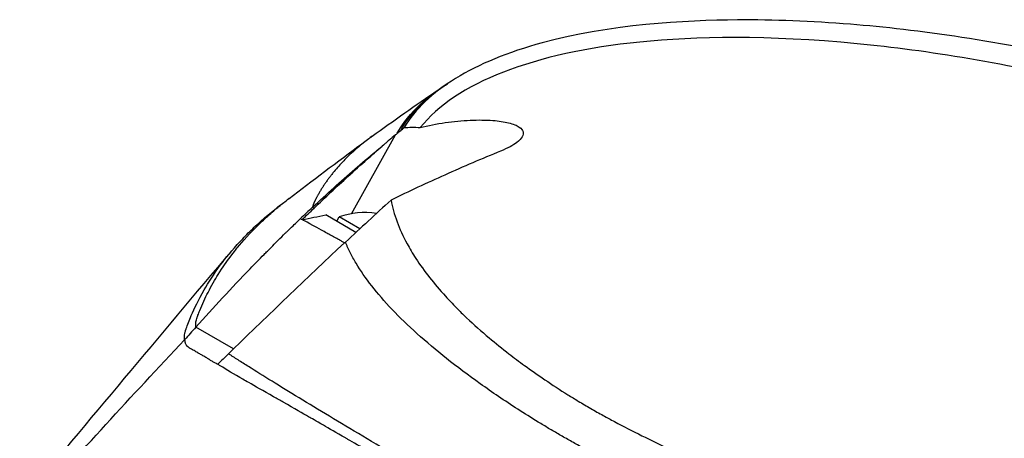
# Model space of a CAD drawing. Header units: millimetres. Extents: x 0 to 4378, y 0 to 2397.
# Tile 297 of 322: x 2687 to 2746, y 1092 to 1117. Entities that reach past the tile are written whole.
import ezdxf

# ---------------------------------------------------------------- set-up
doc = ezdxf.new("R2010")
doc.units = ezdxf.units.MM
doc.header["$LTSCALE"] = 0.2
doc.layers.add('01_Object Line', color=4, linetype='Continuous')

# ---------------------------------------------------------------- blocks, each defined once
blk = doc.blocks.new('A$C92b2c99e')
for p, q in [((-31.04, 245.996), (-28.366, 250.783)), ((-29.776, 250.697), (-29.777, 250.696)), ((-30.761, 244.868), (-32.589, 245.923)), ((-31.926, 245.54), (-31.776, 245.8)), ((-30.53, 245.081), (-31.776, 245.8)), ((-31.395, 244.28), (-31.445, 244.234)), ((-38.187, 237.801), (-40.469, 239.118)), ((-38.264, 236.345), (-38.254, 236.361)), ((-37.259, 235.761), (-37.248, 235.78)), ((-31.742, 232.601), (-31.742, 232.601)), ((-31.445, 232.43), (-31.445, 232.43))]:
    blk.add_line(p, q)
blk.add_arc((-30.248, 241.547), 4.52, 80.773, 109.76073)
for centre, major_axis, ratio, start_param, end_param in [((44.467, 180.034), (106.025, -10.65), 0.890126, 2.480443, 2.490545), ((-21.4, 239.493), (12.191, -7.007), 0.00024, 2.922838, 2.962676), ((-7.562, -0.744), (192.822, 322.541), 0.457816, 1.015805, 1.043687), ((82.408, 150.469), (-155.483, 16.112), 0.8912, 5.710317, 5.717349), ((57.486, -29.627), (208.853, 361.745), 0.577343, 1.116345, 1.118683), ((-36.252, 226.156), (-53.694, -53.45), 0.12747, 4.621939, 4.627473)]:
    blk.add_ellipse(centre, major_axis=major_axis, ratio=ratio, start_param=start_param, end_param=end_param)
for points, knots in [([(38.28, 246.091), (38.179, 246.149), (37.836, 246.344), (37.182, 246.703), (36.9, 246.855), (36.05, 247.303), (35.468, 247.598), (33.694, 248.466), (32.463, 249.026), (30.376, 249.918), (29.5, 250.279), (28.118, 250.822), (27.612, 251.016), (25.738, 251.715), (24.343, 252.201), (21.067, 253.264), (19.136, 253.834), (16.059, 254.646), (14.933, 254.924), (8.276, 256.454), (3.278, 257.152), (-3.162, 257.673), (-5.454, 257.76), (-10.833, 257.722), (-15.34, 257.477), (-21.548, 255.792), (-23.311, 255.066), (-26.13, 253.337), (-27.184, 252.334), (-27.839, 251.216)], [-11.591769, -11.591769, -11.591769, -11.591769, -11.369233, -11.369233, -11.2055, -11.2055, -10.879051, -10.879051, -10.229253, -10.229253, -9.808886, -9.808886, -9.569695, -9.569695, -8.931682, -8.931682, -8.097781, -8.097781, -7.622133, -7.622133, -5.29353, -5.29353, -3.945591, -3.945591, -1.974095, -1.974095, -0.987299, -0.987299, -0.000001, -0.000001, -0.000001, -0.000001]), ([(36.071, 245.415), (36.046, 245.429), (36.025, 245.441), (35.98, 245.467), (35.958, 245.48), (35.889, 245.519), (35.843, 245.545), (35.704, 245.624), (35.611, 245.676), (35.325, 245.836), (35.131, 245.942), (34.5, 246.283), (34.059, 246.513), (32.3, 247.402), (30.903, 248.049), (27.524, 249.498), (25.477, 250.289), (20.352, 252.073), (17.205, 253.009), (8.749, 255.103), (3.862, 255.889), (-5.811, 256.829), (-10.19, 256.745), (-16.784, 256.078), (-19.567, 255.462), (-24.096, 253.703), (-25.794, 252.572), (-26.866, 251.22)], [-6.407087, -6.407087, -6.407087, -6.407087, -6.401237, -6.401237, -6.39525, -6.39525, -6.383254, -6.383254, -6.359103, -6.359103, -6.309555, -6.309555, -6.200269, -6.200269, -5.881807, -5.881807, -5.449682, -5.449682, -4.832371, -4.832371, -3.815475, -3.815475, -2.514487, -2.514487, -1.264317, -1.264317, -0.000001, -0.000001, -0.000001, -0.000001]), ([(-25.668, 253.577), (-25.667, 253.577), (-25.666, 253.578), (-25.665, 253.579), (-25.664, 253.579), (-25.661, 253.581), (-25.659, 253.583), (-25.65, 253.589), (-25.643, 253.594), (-25.615, 253.612), (-25.595, 253.626), (-25.547, 253.659), (-25.52, 253.677), (-25.479, 253.705), (-25.466, 253.714), (-25.445, 253.727), (-25.439, 253.732), (-25.428, 253.739), (-25.425, 253.741), (-25.42, 253.745), (-25.418, 253.746), (-25.416, 253.747), (-25.416, 253.747), (-25.415, 253.748), (-25.415, 253.748), (-25.414, 253.749), (-25.414, 253.749), (-25.413, 253.749), (-25.413, 253.749), (-25.412, 253.75), (-25.412, 253.75), (-25.411, 253.75), (-25.411, 253.75), (-25.411, 253.75)], [0, 0, 0, 0, 0.00026984, 0.00026984, 0.00054641, 0.00054641, 0.00137612, 0.00137612, 0.00386525, 0.00386525, 0.01133265, 0.01133265, 0.02117276, 0.02117276, 0.02609198, 0.02609198, 0.0285512, 0.0285512, 0.02978063, 0.02978063, 0.03039525, 0.03039525, 0.03054902, 0.03054902, 0.03065374, 0.03065374, 0.03078277, 0.03078277, 0.03092307, 0.03092307, 0.03116012, 0.03116012, 0.0312194, 0.0312194, 0.0312194, 0.0312194]), ([(-28.259, 250.873), (-28.258, 250.875), (-28.257, 250.877), (-28.256, 250.879), (-28.033, 251.278), (-27.677, 251.832), (-27.021, 252.478), (-26.744, 252.75), (-26.474, 252.979), (-26.226, 253.171), (-26.022, 253.33), (-25.834, 253.464), (-25.669, 253.577)], [-0.9999921, -0.9999921, -0.9999921, -0.9999921, -0.9996333, -0.9996333, -0.9996333, -0.9375, -0.9375, -0.9375, -0.9140059, -0.9140059, -0.9140059, -0.8946699, -0.8946699, -0.8946699, -0.8946699]), ([(-28.049, 251.046), (-28.015, 251.074), (-27.981, 251.102), (-27.909, 251.16), (-27.873, 251.189), (-27.839, 251.216)], [-0.02866133, -0.02866133, -0.02866133, -0.02866133, -0.01438409, -0.01438409, -0.00000101, -0.00000101, -0.00000101, -0.00000101]), ([(-27.839, 251.216), (-27.692, 251.23), (-27.536, 251.237), (-27.21, 251.239), (-27.041, 251.233), (-26.866, 251.22)], [-0.1210449, -0.1210449, -0.1210449, -0.1210449, -0.0602153, -0.0602153, -0.000001, -0.000001, -0.000001, -0.000001]), ([(-26.866, 251.22), (-26.387, 251.34), (-25.874, 251.442), (-24.85, 251.591), (-24.337, 251.642), (-23.358, 251.687), (-22.89, 251.684), (-22.107, 251.624), (-21.785, 251.577), (-21.235, 251.44), (-21.016, 251.353), (-20.735, 251.16), (-20.658, 251.062), (-20.608, 250.861), (-20.628, 250.761), (-20.749, 250.545), (-20.86, 250.431), (-21.125, 250.23), (-21.265, 250.142), (-21.596, 249.965), (-21.789, 249.875), (-21.999, 249.79)], [-1.150602, -1.150602, -1.150602, -1.150602, -0.989, -0.989, -0.83662, -0.83662, -0.693755, -0.693755, -0.577855, -0.577855, -0.462354, -0.462354, -0.364163, -0.364163, -0.273382, -0.273382, -0.170776, -0.170776, -0.089061, -0.089061, -0.000001, -0.000001, -0.000001, -0.000001]), ([(-34.809, 246.927), (-33.449, 247.963), (-31.921, 249.121), (-30.158, 250.418), (-29.968, 250.557), (-29.777, 250.696)], [0, 0, 0, 0, 0.6160874, 0.6160874, 0.6892324, 0.6892324, 0.6892324, 0.6892324]), ([(-29.777, 250.696), (-29.817, 250.667), (-29.969, 250.555), (-30.244, 250.344), (-30.592, 250.06), (-30.941, 249.754), (-31.271, 249.443), (-31.585, 249.124), (-31.881, 248.8), (-32.113, 248.524), (-32.29, 248.3), (-32.418, 248.13), (-32.542, 247.959), (-32.662, 247.786), (-32.777, 247.612), (-32.87, 247.465), (-32.941, 247.347), (-32.994, 247.258), (-33.046, 247.168), (-33.088, 247.093), (-33.121, 247.033), (-33.146, 246.988), (-33.166, 246.95), (-33.183, 246.92), (-33.195, 246.897), (-33.207, 246.874), (-33.222, 246.844), (-33.24, 246.806), (-33.261, 246.762), (-33.28, 246.719), (-33.298, 246.676), (-33.315, 246.634), (-33.331, 246.592), (-33.344, 246.558), (-33.353, 246.53), (-33.36, 246.51), (-33.366, 246.49), (-33.372, 246.473), (-33.376, 246.459), (-33.379, 246.449), (-33.382, 246.439), (-33.384, 246.431), (-33.386, 246.424), (-33.388, 246.419), (-33.389, 246.414), (-33.391, 246.407), (-33.393, 246.4), (-33.395, 246.393), (-33.396, 246.389)], [8.420193, 8.420193, 8.420193, 8.420193, 8.449966, 8.534277, 8.63275, 8.731252, 8.829798, 8.928412, 9.027112, 9.125918, 9.17537, 9.224855, 9.274374, 9.323933, 9.373539, 9.423193, 9.448039, 9.472896, 9.497765, 9.522647, 9.535093, 9.547542, 9.559996, 9.566228, 9.572455, 9.578684, 9.584901, 9.59735, 9.609799, 9.622249, 9.634708, 9.647168, 9.659631, 9.672093, 9.678323, 9.684553, 9.690783, 9.697011, 9.700126, 9.703241, 9.706354, 9.709468, 9.711028, 9.712586, 9.714141, 9.715692, 9.718821, 9.721849, 9.721849, 9.721849, 9.721849]), ([(-28.366, 250.783), (-28.496, 250.674), (-28.622, 250.566), (-28.825, 250.394), (-28.91, 250.321), (-28.974, 250.266), (-29.066, 250.188), (-29.172, 250.096)], [-0.481439, -0.481439, -0.481439, -0.481439, -0.2135562, -0.2135562, -0.046609, -0.046609, -0.0000371, -0.0000371, -0.0000371, -0.0000371]), ([(-28.366, 250.783), (-28.349, 250.798), (-28.331, 250.813), (-28.295, 250.842), (-28.277, 250.857), (-28.259, 250.873)], [-0.01561538, -0.01561538, -0.01561538, -0.01561538, -0.00782326, -0.00782326, -0.00000122, -0.00000122, -0.00000122, -0.00000122]), ([(-28.259, 250.873), (-28.226, 250.901), (-28.191, 250.929), (-28.12, 250.988), (-28.084, 251.017), (-28.049, 251.046)], [-0.03068242, -0.03068242, -0.03068242, -0.03068242, -0.01518953, -0.01518953, -0.00000372, -0.00000372, -0.00000372, -0.00000372]), ([(-33.396, 246.389), (-32.972, 246.785), (-32.544, 247.178), (-32.112, 247.568), (-31.691, 247.947), (-31.265, 248.323), (-30.835, 248.695), (-30.416, 249.058), (-29.993, 249.417), (-29.565, 249.772), (-29.435, 249.88), (-29.303, 249.988), (-29.172, 250.096)], [0, 0, 0, 0, 0.3108286, 0.3108286, 0.3108286, 0.6139155, 0.6139155, 0.6139155, 0.9095559, 0.9095559, 0.9095559, 1, 1, 1, 1]), ([(-33.3, 246.334), (-32.624, 246.98), (-31.934, 247.626), (-30.859, 248.607), (-30.47, 248.958), (-29.806, 249.545), (-29.496, 249.817), (-29.172, 250.096)], [0.000001, 0.000001, 0.000001, 0.000001, 0.3048998, 0.3048998, 0.4765692, 0.4765692, 0.5978758, 0.5978758, 0.5978758, 0.5978758]), ([(-21.999, 249.79), (-23.124, 249.333), (-24.25, 248.851), (-26.463, 247.857), (-27.547, 247.35), (-28.636, 246.821)], [0.000001, 0.000001, 0.000001, 0.000001, 0.476483, 0.476483, 0.9337115, 0.9337115, 0.9337115, 0.9337115]), ([(-41.144, 238.358), (-41.144, 238.359), (-41.145, 238.37), (-41.148, 238.394), (-41.149, 238.404), (-41.15, 238.416), (-41.15, 238.43), (-41.152, 238.45), (-41.153, 238.475), (-41.153, 238.505), (-41.153, 238.547), (-41.151, 238.599), (-41.143, 238.664), (-41.137, 238.714), (-41.128, 238.771), (-41.111, 238.838), (-41.104, 238.867), (-41.095, 238.898), (-41.084, 238.932), (-41.079, 238.948), (-41.074, 238.964), (-41.068, 238.981), (-41.062, 238.998), (-41.056, 239.014), (-41.05, 239.031), (-40.971, 239.251), (-40.871, 239.516), (-40.74, 239.824), (-40.554, 240.258), (-40.308, 240.778), (-39.966, 241.374), (-39.703, 241.831), (-39.383, 242.333), (-38.983, 242.872), (-38.646, 243.327), (-38.253, 243.809), (-37.786, 244.311), (-37.575, 244.539), (-37.349, 244.771), (-37.106, 245.006), (-36.876, 245.229), (-36.631, 245.455), (-36.37, 245.683), (-36.121, 245.9), (-35.856, 246.119), (-35.576, 246.341), (-35.467, 246.426), (-35.356, 246.513), (-35.242, 246.599)], [0, 0, 0, 0, 0.016049, 0.016049, 0.016049, 0.0228099, 0.0228099, 0.0228099, 0.0323716, 0.0323716, 0.0323716, 0.0458943, 0.0458943, 0.0458943, 0.0562708, 0.0562708, 0.0562708, 0.0608015, 0.0608015, 0.0608015, 0.0629452, 0.0629452, 0.0629452, 0.0650186, 0.0650186, 0.0650186, 0.0920645, 0.0920645, 0.0920645, 0.1303134, 0.1303134, 0.1303134, 0.1596628, 0.1596628, 0.1596628, 0.1844055, 0.1844055, 0.1844055, 0.1956083, 0.1956083, 0.1956083, 0.2062043, 0.2062043, 0.2062043, 0.2162824, 0.2162824, 0.2162824, 0.220201, 0.220201, 0.220201, 0.220201]), ([(-40.469, 239.118), (-40.47, 239.127), (-40.471, 239.135), (-40.471, 239.143), (-40.472, 239.152), (-40.472, 239.161), (-40.473, 239.169), (-40.474, 239.187), (-40.474, 239.204), (-40.474, 239.222), (-40.475, 239.258), (-40.473, 239.294), (-40.47, 239.331), (-40.467, 239.369), (-40.463, 239.408), (-40.456, 239.448), (-40.45, 239.488), (-40.441, 239.529), (-40.43, 239.571), (-40.419, 239.614), (-40.406, 239.659), (-40.39, 239.705), (-40.386, 239.716), (-40.382, 239.728), (-40.377, 239.74), (-40.373, 239.752), (-40.369, 239.763), (-40.364, 239.775), (-40.356, 239.798), (-40.347, 239.822), (-40.338, 239.845), (-40.302, 239.941), (-40.266, 240.034), (-40.229, 240.126), (-40.066, 240.529), (-39.895, 240.897), (-39.725, 241.232), (-39.516, 241.641), (-39.308, 242.001), (-39.114, 242.312), (-38.837, 242.757), (-38.588, 243.105), (-38.394, 243.364), (-38.11, 243.745), (-37.948, 243.935), (-37.942, 243.942), (-37.622, 244.332), (-37.198, 244.815), (-36.622, 245.374), (-36.463, 245.528), (-36.292, 245.688), (-36.109, 245.854), (-35.991, 245.96), (-35.869, 246.068), (-35.74, 246.178), (-35.683, 246.227), (-35.625, 246.276), (-35.566, 246.325), (-35.381, 246.479), (-35.19, 246.633), (-34.994, 246.785), (-34.933, 246.833), (-34.872, 246.88), (-34.809, 246.927)], [-1, -1, -1, -1, -0.9996299, -0.9996299, -0.9996299, -0.9992585, -0.9992585, -0.9992585, -0.9985118, -0.9985118, -0.9985118, -0.9970025, -0.9970025, -0.9970025, -0.9954711, -0.9954711, -0.9954711, -0.9939167, -0.9939167, -0.9939167, -0.9923382, -0.9923382, -0.9923382, -0.9919396, -0.9919396, -0.9919396, -0.9915395, -0.9915395, -0.9915395, -0.9907344, -0.9907344, -0.9907344, -0.9874459, -0.9874459, -0.9874459, -0.9729653, -0.9729653, -0.9729653, -0.9552462, -0.9552462, -0.9552462, -0.9299864, -0.9299864, -0.9299864, -0.8928571, -0.8928571, -0.8928571, -0.85599, -0.85599, -0.85599, -0.8457982, -0.8457982, -0.8457982, -0.8392857, -0.8392857, -0.8392857, -0.8355115, -0.8355115, -0.8355115, -0.8235942, -0.8235942, -0.8235942, -0.8198918, -0.8198918, -0.8198918, -0.8198918]), ([(-28.636, 246.821), (-29.097, 246.399), (-29.557, 245.977), (-30.477, 245.13), (-30.936, 244.705), (-31.395, 244.28)], [0.000001, 0.000001, 0.000001, 0.000001, 0.2015129, 0.2015129, 0.4030424, 0.4030424, 0.4030424, 0.4030424]), ([(-28.636, 246.821), (-28.558, 246.392), (-28.437, 245.956), (-28.112, 245.076), (-27.909, 244.631), (-27.507, 243.887), (-27.33, 243.59), (-26.885, 242.905), (-26.606, 242.515), (-26.003, 241.748), (-25.683, 241.37), (-25.131, 240.766), (-24.915, 240.538), (-24.485, 240.103), (-24.273, 239.895), (-23.624, 239.281), (-23.166, 238.874), (-22.303, 238.148), (-21.907, 237.828), (-21.187, 237.272), (-20.87, 237.035), (-20.149, 236.51), (-19.736, 236.22), (-18.866, 235.631), (-18.399, 235.326), (-17.704, 234.891), (-17.499, 234.765), (-17.039, 234.488), (-16.786, 234.339), (-16.282, 234.049), (-16.03, 233.907), (-15.552, 233.643), (-15.33, 233.522), (-14.554, 233.108), (-13.997, 232.821), (-12.902, 232.277), (-12.354, 232.013), (-11.354, 231.544), (-10.898, 231.335), (-9.814, 230.85), (-9.182, 230.576), (-7.727, 229.965), (-6.9, 229.63), (-5.631, 229.137), (-5.196, 228.972), (-4.278, 228.63), (-3.794, 228.454), (-2.497, 227.993), (-1.674, 227.711), (0.024, 227.153), (0.9, 226.877), (2.463, 226.407), (3.148, 226.207), (4.886, 225.72), (5.942, 225.439), (8.073, 224.907), (9.149, 224.655), (10.224, 224.42)], [0.000001, 0.000001, 0.000001, 0.000001, 0.329785, 0.329785, 0.655784, 0.655784, 0.869551, 0.869551, 1.1471, 1.1471, 1.413768, 1.413768, 1.572185, 1.572185, 1.716378, 1.716378, 1.998218, 1.998218, 2.220261, 2.220261, 2.38565, 2.38565, 2.586481, 2.586481, 2.797354, 2.797354, 2.890721, 2.890721, 2.998917, 2.998917, 3.102407, 3.102407, 3.193729, 3.193729, 3.404829, 3.404829, 3.606578, 3.606578, 3.771982, 3.771982, 3.995205, 3.995205, 4.278205, 4.278205, 4.423595, 4.423595, 4.583388, 4.583388, 4.852579, 4.852579, 5.133194, 5.133194, 5.349319, 5.349319, 5.678864, 5.678864, 6.012538, 6.012538, 6.012538, 6.012538]), ([(-34.021, 245.639), (-33.904, 245.752), (-33.781, 245.872), (-33.541, 246.103), (-33.419, 246.22), (-33.3, 246.334)], [0.0000204, 0.0000204, 0.0000204, 0.0000204, 0.0529294, 0.0529294, 0.1060918, 0.1060918, 0.1060918, 0.1060918]), ([(-34.021, 245.639), (-33.783, 245.686), (-33.543, 245.734), (-33.067, 245.828), (-32.827, 245.876), (-32.589, 245.923)], [0.0000193, 0.0000193, 0.0000193, 0.0000193, 0.1074008, 0.1074008, 0.2148844, 0.2148844, 0.2148844, 0.2148844]), ([(-40.469, 239.118), (-39.396, 240.318), (-38.3, 241.5), (-37.178, 242.662), (-36.897, 242.952), (-36.615, 243.241), (-36.331, 243.529), (-36.264, 243.596), (-36.197, 243.664), (-36.13, 243.731), (-35.912, 243.951), (-35.693, 244.171), (-35.474, 244.388), (-35.33, 244.529), (-35.181, 244.677), (-35.043, 244.812), (-35.002, 244.852), (-34.961, 244.892), (-34.918, 244.934), (-34.814, 245.035), (-34.701, 245.145), (-34.568, 245.273), (-34.474, 245.364), (-34.375, 245.46), (-34.277, 245.554), (-34.226, 245.602), (-34.176, 245.651), (-34.125, 245.699)], [-1, -1, -1, -1, -0.457878, -0.457878, -0.457878, -0.322347, -0.322347, -0.322347, -0.290547, -0.290547, -0.290547, -0.186816, -0.186816, -0.186816, -0.119051, -0.119051, -0.119051, -0.099148, -0.099148, -0.099148, -0.051286, -0.051286, -0.051286, -0.017403, -0.017403, -0.017403, 0, 0, 0, 0]), ([(-31.459, 244.241), (-31.509, 244.268), (-31.559, 244.295), (-31.625, 244.331), (-31.642, 244.34), (-31.679, 244.359), (-31.701, 244.371), (-31.753, 244.399), (-31.782, 244.415), (-31.849, 244.451), (-31.89, 244.473), (-31.975, 244.519), (-32.025, 244.547), (-32.14, 244.61), (-32.207, 244.646), (-32.357, 244.728), (-32.443, 244.775), (-32.635, 244.881), (-32.748, 244.943), (-33.65, 245.442), (-33.977, 245.613), (-34.021, 245.639)], [0.000001, 0.000001, 0.000001, 0.000001, 0.042923, 0.042923, 0.057239, 0.057239, 0.074768, 0.074768, 0.097084, 0.097084, 0.12756, 0.12756, 0.171772, 0.171772, 0.230397, 0.230397, 0.309515, 0.309515, 0.411443, 0.411443, 1.150961, 1.150961, 1.150961, 1.150961]), ([(-31.445, 244.234), (-31.447, 244.235), (-31.449, 244.236), (-31.454, 244.239), (-31.456, 244.24), (-31.459, 244.241)], [0.000001, 0.000001, 0.000001, 0.000001, 0.002017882, 0.002017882, 0.004034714, 0.004034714, 0.004034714, 0.004034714]), ([(7.511, 221.747), (7.437, 221.77), (7.363, 221.792), (7.289, 221.815), (7.215, 221.837), (7.141, 221.86), (7.067, 221.883), (6.918, 221.928), (6.771, 221.974), (6.623, 222.019), (6.327, 222.111), (6.031, 222.204), (5.736, 222.298), (5.145, 222.485), (4.556, 222.676), (3.968, 222.871), (2.793, 223.26), (1.624, 223.664), (0.466, 224.08), (-0.692, 224.497), (-1.839, 224.926), (-2.972, 225.367), (-4.106, 225.807), (-5.224, 226.259), (-6.326, 226.72), (-7.427, 227.181), (-8.51, 227.652), (-9.571, 228.13), (-10.633, 228.609), (-11.673, 229.095), (-12.688, 229.587), (-13.195, 229.833), (-13.697, 230.081), (-14.191, 230.329), (-14.686, 230.578), (-15.173, 230.829), (-15.653, 231.08), (-16.133, 231.332), (-16.606, 231.584), (-17.069, 231.838), (-17.301, 231.966), (-17.531, 232.093), (-17.758, 232.221), (-17.985, 232.348), (-18.208, 232.476), (-18.429, 232.603), (-18.65, 232.731), (-18.869, 232.859), (-19.084, 232.987), (-19.299, 233.115), (-19.512, 233.244), (-19.722, 233.372), (-20.142, 233.629), (-20.551, 233.887), (-20.951, 234.144), (-21.35, 234.402), (-21.74, 234.659), (-22.119, 234.916), (-22.499, 235.174), (-22.869, 235.431), (-23.229, 235.687), (-23.948, 236.2), (-24.629, 236.711), (-25.267, 237.218), (-25.905, 237.725), (-26.501, 238.228), (-27.052, 238.725), (-27.603, 239.222), (-28.11, 239.714), (-28.569, 240.197), (-29.029, 240.681), (-29.442, 241.157), (-29.806, 241.623), (-30.171, 242.09), (-30.487, 242.547), (-30.753, 242.993), (-30.886, 243.216), (-31.007, 243.436), (-31.115, 243.653), (-31.169, 243.762), (-31.22, 243.869), (-31.268, 243.976), (-31.292, 244.03), (-31.315, 244.083), (-31.337, 244.136), (-31.348, 244.163), (-31.359, 244.19), (-31.37, 244.216), (-31.378, 244.237), (-31.387, 244.258), (-31.395, 244.28)], [0, 0, 0, 0, 0.003914, 0.003914, 0.003914, 0.007828, 0.007828, 0.007828, 0.015656, 0.015656, 0.015656, 0.031312, 0.031312, 0.031312, 0.062623, 0.062623, 0.062623, 0.125247, 0.125247, 0.125247, 0.18787, 0.18787, 0.18787, 0.250493, 0.250493, 0.250493, 0.313116, 0.313116, 0.313116, 0.37574, 0.37574, 0.37574, 0.407051, 0.407051, 0.407051, 0.438363, 0.438363, 0.438363, 0.469675, 0.469675, 0.469675, 0.485368, 0.485368, 0.485368, 0.500986, 0.500986, 0.500986, 0.516605, 0.516605, 0.516605, 0.532223, 0.532223, 0.532223, 0.56346, 0.56346, 0.56346, 0.594697, 0.594697, 0.594697, 0.625934, 0.625934, 0.625934, 0.688408, 0.688408, 0.688408, 0.750881, 0.750881, 0.750881, 0.813355, 0.813355, 0.813355, 0.875829, 0.875829, 0.875829, 0.938303, 0.938303, 0.938303, 0.969539, 0.969539, 0.969539, 0.985158, 0.985158, 0.985158, 0.992967, 0.992967, 0.992967, 0.996872, 0.996872, 0.996872, 1, 1, 1, 1]), ([(-39.139, 236.872), (-39.142, 236.874), (-39.145, 236.875), (-39.148, 236.876), (-39.157, 236.88), (-39.165, 236.883), (-39.174, 236.887), (-39.207, 236.901), (-39.239, 236.916), (-39.271, 236.932), (-39.297, 236.945), (-39.322, 236.958), (-39.347, 236.972), (-39.352, 236.975), (-39.357, 236.977), (-39.362, 236.98), (-39.41, 237.007), (-39.465, 237.041), (-39.527, 237.081), (-39.56, 237.103), (-39.582, 237.117), (-39.609, 237.134), (-39.634, 237.15), (-39.658, 237.166), (-39.682, 237.182), (-39.687, 237.185), (-39.691, 237.187), (-39.695, 237.19), (-39.717, 237.204), (-39.774, 237.238), (-39.863, 237.29), (-39.906, 237.314), (-39.948, 237.339), (-39.99, 237.363), (-40.053, 237.399), (-40.114, 237.435), (-40.175, 237.47), (-40.212, 237.491), (-40.249, 237.512), (-40.285, 237.534), (-40.305, 237.545), (-40.325, 237.557), (-40.345, 237.569), (-40.421, 237.612), (-40.495, 237.655), (-40.568, 237.698), (-40.636, 237.737), (-40.702, 237.776), (-40.768, 237.814), (-40.795, 237.829), (-40.819, 237.843), (-40.842, 237.857), (-40.853, 237.864), (-40.864, 237.87), (-40.875, 237.877), (-40.881, 237.88), (-40.886, 237.883), (-40.891, 237.887), (-40.897, 237.89), (-40.902, 237.893), (-40.908, 237.897), (-40.912, 237.899), (-40.915, 237.902), (-40.919, 237.905), (-40.927, 237.911), (-40.944, 237.923), (-40.966, 237.943), (-40.985, 237.962), (-41.009, 237.988), (-41.033, 238.024), (-41.042, 238.036), (-41.049, 238.048), (-41.054, 238.058), (-41.063, 238.075), (-41.069, 238.088), (-41.073, 238.097), (-41.077, 238.108), (-41.088, 238.135), (-41.099, 238.184), (-41.101, 238.192), (-41.102, 238.199), (-41.104, 238.207), (-41.11, 238.234), (-41.114, 238.257), (-41.118, 238.275), (-41.119, 238.278), (-41.12, 238.282), (-41.121, 238.286), (-41.124, 238.299), (-41.128, 238.312), (-41.131, 238.323), (-41.135, 238.336), (-41.139, 238.348), (-41.144, 238.358)], [0, 0, 0, 0, 0.0029676, 0.0029676, 0.0029676, 0.0116446, 0.0116446, 0.0116446, 0.0450204, 0.0450204, 0.0450204, 0.0714286, 0.0714286, 0.0714286, 0.0780665, 0.0780665, 0.0780665, 0.1428234, 0.1428234, 0.1428234, 0.1773986, 0.1773986, 0.1773986, 0.2087506, 0.2087506, 0.2087506, 0.2142857, 0.2142857, 0.2142857, 0.2857143, 0.2857143, 0.2857143, 0.3405637, 0.3405637, 0.3405637, 0.4223453, 0.4223453, 0.4223453, 0.4723638, 0.4723638, 0.4723638, 0.5, 0.5, 0.5, 0.6041658, 0.6041658, 0.6041658, 0.7, 0.7, 0.7, 0.7324397, 0.7324397, 0.7324397, 0.7492117, 0.7492117, 0.7492117, 0.7582038, 0.7582038, 0.7582038, 0.7676874, 0.7676874, 0.7676874, 0.775, 0.775, 0.775, 0.8140665, 0.8140665, 0.8140665, 0.85, 0.85, 0.85, 0.8644279, 0.8644279, 0.8644279, 0.8875, 0.8875, 0.8875, 0.925, 0.925, 0.925, 0.932909, 0.932909, 0.932909, 0.9625, 0.9625, 0.9625, 0.9669116, 0.9669116, 0.9669116, 0.9827559, 0.9827559, 0.9827559, 1, 1, 1, 1]), ([(0.52, 215.067), (0.454, 215.104), (0.387, 215.14), (0.321, 215.176), (0.254, 215.213), (0.188, 215.249), (0.121, 215.286), (-0.011, 215.359), (-0.144, 215.432), (-0.277, 215.505), (-0.543, 215.651), (-0.808, 215.797), (-1.074, 215.943), (-1.605, 216.234), (-2.135, 216.526), (-2.664, 216.817), (-3.722, 217.399), (-4.777, 217.98), (-5.824, 218.558), (-6.871, 219.136), (-7.91, 219.711), (-8.94, 220.282), (-9.969, 220.853), (-10.988, 221.42), (-11.994, 221.981), (-13, 222.542), (-13.993, 223.098), (-14.97, 223.647), (-15.947, 224.196), (-16.909, 224.738), (-17.853, 225.272), (-18.325, 225.54), (-18.792, 225.805), (-19.255, 226.068), (-19.717, 226.331), (-20.175, 226.591), (-20.628, 226.85), (-21.08, 227.108), (-21.528, 227.365), (-21.97, 227.618), (-22.191, 227.746), (-22.411, 227.872), (-22.63, 227.998), (-22.848, 228.123), (-23.064, 228.248), (-23.279, 228.372), (-23.494, 228.496), (-23.707, 228.62), (-23.919, 228.743), (-24.131, 228.865), (-24.342, 228.987), (-24.551, 229.109), (-24.969, 229.352), (-25.381, 229.591), (-25.787, 229.828), (-26.193, 230.065), (-26.593, 230.298), (-26.986, 230.529), (-27.379, 230.759), (-27.766, 230.986), (-28.147, 231.21), (-28.907, 231.657), (-29.641, 232.091), (-30.346, 232.51), (-31.051, 232.929), (-31.727, 233.333), (-32.372, 233.72), (-33.017, 234.108), (-33.63, 234.479), (-34.21, 234.832), (-34.791, 235.185), (-35.337, 235.521), (-35.848, 235.838), (-36.36, 236.155), (-36.836, 236.453), (-37.276, 236.731), (-37.496, 236.871), (-37.707, 237.005), (-37.909, 237.135), (-38.01, 237.2), (-38.108, 237.263), (-38.205, 237.326), (-38.253, 237.357), (-38.3, 237.388), (-38.347, 237.418), (-38.371, 237.434), (-38.394, 237.449), (-38.417, 237.464), (-38.441, 237.479), (-38.464, 237.494), (-38.487, 237.509)], [0, 0, 0, 0, 0.0039109, 0.0039109, 0.0039109, 0.0078218, 0.0078218, 0.0078218, 0.0156437, 0.0156437, 0.0156437, 0.0312874, 0.0312874, 0.0312874, 0.0625747, 0.0625747, 0.0625747, 0.1251494, 0.1251494, 0.1251494, 0.1877242, 0.1877242, 0.1877242, 0.2502989, 0.2502989, 0.2502989, 0.3128736, 0.3128736, 0.3128736, 0.3754483, 0.3754483, 0.3754483, 0.4067357, 0.4067357, 0.4067357, 0.4380231, 0.4380231, 0.4380231, 0.4693104, 0.4693104, 0.4693104, 0.4849915, 0.4849915, 0.4849915, 0.5005978, 0.5005978, 0.5005978, 0.5162041, 0.5162041, 0.5162041, 0.5318104, 0.5318104, 0.5318104, 0.5630231, 0.5630231, 0.5630231, 0.5942357, 0.5942357, 0.5942357, 0.6254483, 0.6254483, 0.6254483, 0.6878736, 0.6878736, 0.6878736, 0.7502989, 0.7502989, 0.7502989, 0.8127242, 0.8127242, 0.8127242, 0.8751494, 0.8751494, 0.8751494, 0.9375747, 0.9375747, 0.9375747, 0.9687874, 0.9687874, 0.9687874, 0.9843937, 0.9843937, 0.9843937, 0.9921968, 0.9921968, 0.9921968, 0.9960984, 0.9960984, 0.9960984, 1, 1, 1, 1]), ([(-0.183, 214.381), (-0.244, 214.416), (-0.304, 214.451), (-0.365, 214.486), (-0.451, 214.535), (-0.537, 214.585), (-0.623, 214.635), (-2, 215.428), (-3.373, 216.221), (-4.737, 217.008), (-5.313, 217.341), (-5.887, 217.673), (-6.459, 218.003), (-6.84, 218.224), (-7.206, 218.435), (-7.556, 218.638), (-7.992, 218.89), (-8.404, 219.128), (-8.792, 219.352), (-10.511, 220.346), (-11.758, 221.067), (-12.563, 221.532), (-12.625, 221.568), (-12.688, 221.604), (-12.751, 221.64), (-13.86, 222.281), (-15.146, 223.023), (-16.582, 223.852), (-17.157, 224.183), (-17.755, 224.529), (-18.376, 224.886), (-18.397, 224.899), (-18.418, 224.911), (-18.44, 224.923), (-19.109, 225.31), (-19.712, 225.657), (-20.253, 225.97), (-21.399, 226.631), (-22.266, 227.131), (-22.884, 227.487), (-23.257, 227.703), (-23.539, 227.866), (-23.734, 227.978), (-23.748, 227.986), (-23.763, 227.995), (-23.776, 228.003), (-24.049, 228.16), (-24.313, 228.312), (-24.57, 228.46), (-24.853, 228.624), (-25.127, 228.782), (-25.391, 228.935), (-25.966, 229.266), (-26.498, 229.574), (-26.991, 229.858), (-27.553, 230.183), (-28.064, 230.478), (-28.528, 230.745), (-29.085, 231.067), (-29.573, 231.349), (-30, 231.595), (-30.5, 231.884), (-30.916, 232.124), (-31.256, 232.321), (-31.306, 232.349), (-31.354, 232.378), (-31.403, 232.405), (-31.949, 232.721), (-32.388, 232.974), (-32.732, 233.173), (-33.187, 233.435), (-33.48, 233.604), (-33.628, 233.689), (-33.957, 233.878), (-34.487, 234.18), (-35.164, 234.566), (-35.352, 234.673), (-35.551, 234.786), (-35.76, 234.905), (-36.393, 235.265), (-36.883, 235.545), (-37.263, 235.763), (-37.391, 235.836), (-37.506, 235.903), (-37.61, 235.963), (-38.151, 236.276), (-38.603, 236.544), (-38.983, 236.777), (-39.015, 236.796), (-39.047, 236.815), (-39.078, 236.834), (-39.093, 236.844), (-39.109, 236.854), (-39.124, 236.863), (-39.129, 236.866), (-39.134, 236.869), (-39.139, 236.872)], [0, 0, 0, 0, 0.00361, 0.00361, 0.00361, 0.008721, 0.008721, 0.008721, 0.090486, 0.090486, 0.090486, 0.125, 0.125, 0.125, 0.141082, 0.141082, 0.141082, 0.161133, 0.161133, 0.161133, 0.25, 0.25, 0.25, 0.254893, 0.254893, 0.254893, 0.340688, 0.340688, 0.340688, 0.375, 0.375, 0.375, 0.375879, 0.375879, 0.375879, 0.403474, 0.403474, 0.403474, 0.461942, 0.461942, 0.461942, 0.497315, 0.497315, 0.497315, 0.5, 0.5, 0.5, 0.513913, 0.513913, 0.513913, 0.529261, 0.529261, 0.529261, 0.562572, 0.562572, 0.562572, 0.600636, 0.600636, 0.600636, 0.646363, 0.646363, 0.646363, 0.7, 0.7, 0.7, 0.702738, 0.702738, 0.702738, 0.733893, 0.733893, 0.733893, 0.775, 0.775, 0.775, 0.833716, 0.833716, 0.833716, 0.85, 0.85, 0.85, 0.906076, 0.906076, 0.906076, 0.925, 0.925, 0.925, 0.990784, 0.990784, 0.990784, 0.996291, 0.996291, 0.996291, 0.999075, 0.999075, 0.999075, 1, 1, 1, 1])]:
    blk.add_open_spline(points, degree=3, knots=knots)
for points in [[(-28.049, 251.046), (-27.475, 252.052), (-26.587, 252.957), (-25.411, 253.75)], [(-25.669, 253.577), (-25.635, 253.6), (-25.602, 253.622), (-25.571, 253.643)], [(-25.411, 253.75), (-25.41, 253.751), (-25.41, 253.751), (-25.409, 253.752)], [(-25.409, 253.752), (-25.324, 253.809), (-25.24, 253.866), (-25.155, 253.923)], [(-29.776, 250.697), (-28.495, 251.632), (-27.145, 252.588), (-25.781, 253.499)], [(-35.242, 246.599), (-35.093, 246.712), (-34.947, 246.823), (-34.802, 246.933)], [(-34.125, 245.699), (-34.091, 245.679), (-34.054, 245.656), (-34.021, 245.639)], [(-51.14, 228.404), (-46.931, 233.468), (-42.661, 238.564), (-38.33, 243.697)], [(-50.558, 228.078), (-47.504, 231.513), (-44.366, 234.94), (-41.144, 238.358)]]:
    blk.add_open_spline(points, degree=3)

msp = doc.modelspace()

# ---------------------------------------------------------------- block references
at = {"layer": '01_Object Line'}
msp.add_blockref('A$C92b2c99e', (2737.807, 859.146), dxfattribs=at)

doc.saveas('drawing.dxf')
